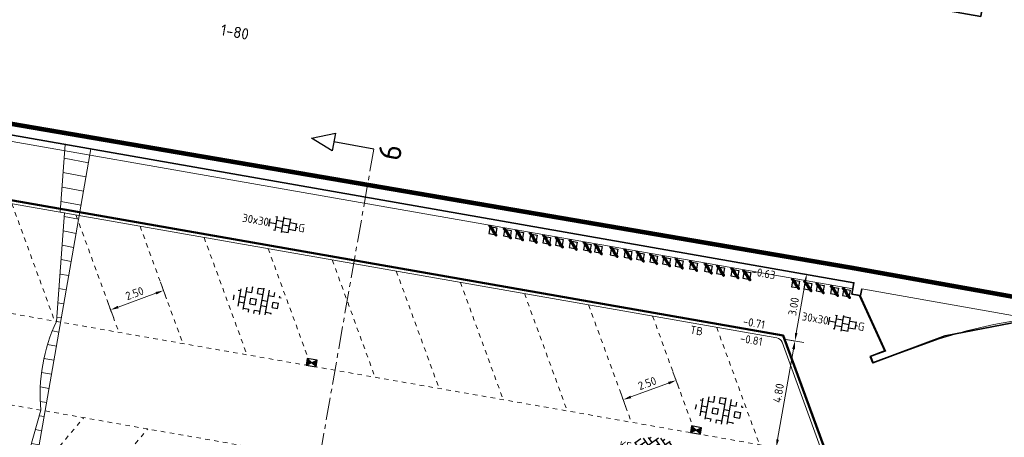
# Model space of a CAD drawing. Header units: metres. Extents: x 2514 to 227642, y 1683 to 852646.
# Tile 360 of 462: x 114002 to 114046, y 426390 to 426409. Entities that reach past the tile are written whole.
import ezdxf
from ezdxf.enums import TextEntityAlignment as Align
from ezdxf.lldxf.tags import DXFTag

# ---------------------------------------------------------------- set-up
doc = ezdxf.new("R2010")
doc.units = ezdxf.units.M
doc.linetypes.add('VW-1-1_STREEP', pattern=[2, 1, -1])
doc.linetypes.add('XX-CENTER', pattern=[8, 5, -1, 1, -1])
doc.layers.get('Defpoints').update_dxf_attribs({"color": 244, "lineweight": 35})
for name, color, linetype, lineweight in [('B-WE-KG-GRENS_PERCEEL-GV', 252, 'KG-PERCEEL', 18), ('B-WE-OG-BEBOUWING-GV', 4, 'Continuous', 35), ('B-WE-OG-BEBOUWING_HUISNUMMER-T25-200', 7, 'Continuous', 25), ('N-WE-IE-MEUBILAIR_WEGMEUBILAIR_FIETS-S', 7, 'Continuous', 25), ('N-WE-KG-GRENS_PERCEEL-G', 150, 'KG-PERCEEL', 35), ('N-WE-KG-WERKGRENS-G', 7, 'XX-CENTER', 35), ('N-WE-RI-HWA_KOLK-S', 150, 'Continuous', 25), ('N-WE-VH-KANTOPSLUITING-T18', 1, 'Continuous', 18), ('N-WE-VH-KANTOPSLUITING_ACHTERKANTBAND-G', 1, 'Continuous', 50), ('N-WE-VH-KANTOPSLUITING_TROTTOIRBAND_130 150-G', 2, 'Continuous', 13), ('N-WE-VH-M', 7, 'Continuous', 18), ('N-WE-VH-NAP-T18', 1, 'Continuous', 18), ('N-WE-VH-VERHARDING_BETONSTRAATSTEEN-S', 1, 'Continuous', 25), ('N-WE-VH-VERHARDING_GRASBETONSTEEN-S', 94, 'Continuous', 25), ('N-WE-VH-VERHARDING_TEGEL-S', 1, 'Continuous', 25), ('N-WE-VH-VERKANTING-G', 252, 'Continuous', 5), ('N-WE-VW-MARKERING_LANGS_STREEP_11_010-G', 7, 'VW-1-1_STREEP', 13), ('X-XX-AL-VERWIJZING-S', 7, 'Continuous', 25), ('X-XX-AL-VERWIJZING_DOORSNEDE-G', 7, 'XX-CENTER', 18)]:
    doc.layers.add(name, color=color, linetype=linetype, lineweight=lineweight)
doc.styles.add('ISO', font='NLCS-ISO.ttf')
doc.styles.add('NLCS-ISO', font='NLCS-ISO.ttf', dxfattribs={"height": 1.8})
doc.styles.add('NLCS-ISO-M200-T18', font='NLCS-ISO.ttf', dxfattribs={"height": 0.36})
doc.styles.add('NLCS-ISO-M200-T25', font='NLCS-ISO.ttf', dxfattribs={"height": 0.5})
doc.styles.get("Standard").update_dxf_attribs({"font": 'romans'})
tags = doc.linetypes.add('KG-PERCEEL', pattern='A,5.5,-2,["P",Standard,S=1.8,R=0,X=-0.5,Y=-0.9],-2,5.5,-2,[5,NLCS.SHX,S=0.75,R=0,X=0,Y=0],-2', length=19).pattern_tags.tags
tags[6] = DXFTag(74, 10)
doc.dimstyles.new('NLCS-M200-T18-PIJL_L2_H1', dxfattribs={"dimscale": 0.2, "dimtxt": 2.5, "dimasz": 1.8, "dimexe": 2, "dimexo": 2, "dimgap": 0.7, "dimtad": 1, "dimzin": 0, "dimdsep": 46, "dimtxsty": 'NLCS-ISO-M200-T18', "dimcen": 0, "dimdle": 2, "dimclrd": 256, "dimclre": 256, "dimclrt": 1, "dimadec": 1, "dimazin": 0, "dimtfac": 1, "dimtdec": 3, "dimtofl": 0, "dimtmove": 0, "dimatfit": 3, "dimfxl": 2, "dimfxlon": 1, "dimtfillclr": 256, "dimtolj": 1, "dimtzin": 0, "dimlwd": -1, "dimlwe": -1, "dimarcsym": 0})

# ---------------------------------------------------------------- blocks, each defined once
blk = doc.blocks.new('SVH-TEGEL_300X300_DUN_HALFST_KL-SO')
for p, q in [((-3.08, 0.75), (-3, 0.75)), ((-3, -0.83), (-3, 0.83)), ((-3, 0), (-1.5, 0)), ((-1.84, 1.5), (-1.5, 1.5)), ((-1.5, -1.6), (-1.5, 1.6)), ((-1.5, 0.75), (0, 0.75)), ((0, -1.78), (0, 1.78)), ((0, 1.5), (1.5, 1.5)), ((0, 0), (1.5, 0)), ((1.5, -1.6), (1.5, 1.6)), ((1.5, 0.75), (3, 0.75)), ((3, -0.83), (3, 0.83)), ((3, 0), (3.39, 0)), ((-3.08, -0.75), (-3, -0.75)), ((-1.84, -1.5), (-1.5, -1.5)), ((-1.5, -0.75), (0, -0.75)), ((0, -1.5), (1.5, -1.5)), ((1.5, -0.75), (3, -0.75))]:
    blk.add_line(p, q)
at = {"style": 'NLCS-ISO'}
blk.add_attdef('FORMAAT', text='', height=1.8, dxfattribs=at).set_placement((-3.18, 0), align=Align.MIDDLE_RIGHT)
blk.add_attdef('KLEUR', text='', height=1.8, dxfattribs=at).set_placement((3.49, 0), align=Align.MIDDLE_LEFT)
at = {"style": 'NLCS-ISO', "flags": 1}
blk.add_attdef('FUNCTIE', text='', height=1.8, dxfattribs=at).set_placement((0.12, -3.58), align=Align.MIDDLE_CENTER)
blk = doc.blocks.new('SIE-WEG_FIETSKLEM_SCHUIN')
at = {"ltscale": 0.001}
for points in [[(0.002, 0.352, 1), (-0.05, 0.3), (0.112, 0.137, 1.003082), (0.125, 0.15), (-0.038, 0.311, -1), (-0.011, 0.34), (0.153, 0.176, 0.996947), (0.164, 0.189)], [(0.189, 0.164, 1.0408), (0.177, 0.151), (0.339, -0.011, -0.998437), (0.312, -0.038), (0.149, 0.125, 0.987872), (0.138, 0.113), (0.301, -0.05, 1), (0.352, 0.001)]]:
    blk.add_hatch(color=256, dxfattribs=at).paths.add_polyline_path(points)
for p, q in [((-0.05, 0.3), (0.112, 0.137)), ((-0.038, 0.311), (0.125, 0.15)), ((-0.011, 0.34), (0.153, 0.176)), ((0, 0.3), (0, 0.273)), ((0, 0.3), (0.029, 0.3)), ((0, 0.25), (0, 0)), ((0, 0), (0.251, 0)), ((0.002, 0.352), (0.165, 0.188)), ((0.054, 0.3), (0.3, 0.3)), ((0.301, -0.05), (0.138, 0.113)), ((0.312, -0.038), (0.15, 0.124)), ((0.339, -0.011), (0.176, 0.152)), ((0.352, 0.001), (0.189, 0.164)), ((0.274, 0), (0.3, 0)), ((0.3, 0.3), (0.3, 0.053)), ((0.3, 0.028), (0.3, 0))]:
    blk.add_line(p, q)
at = {"extrusion": (0, 0, -1)}
for centre, radius, start, end in [((0.024, 0.326), 0.0368, 315, 135), ((0.025, 0.326), 0.0198, 312.9546, 132.9546), ((-0.119, 0.143), 0.00919, 134.3906, 315.6094), ((-0.159, 0.182), 0.00851, 139.0136, 310.9864)]:
    blk.add_arc(centre, radius, start, end, dxfattribs=at)
for centre, radius, start, end in [((0.144, 0.119), 0.00814, 41.901, 223.1199), ((0.183, 0.158), 0.00887, 46.723, 218.6958), ((0.327, -0.025), 0.0361, 225, 45), ((0.326, -0.024), 0.0189, 224.5055, 44.5055)]:
    blk.add_arc(centre, radius, start, end)
blk = doc.blocks.new('N-SRI-KOLK_STRAAT_450X300-SO')
h = blk.add_hatch(color=256)
h.dxf.hatch_style = 1
h.paths.add_polyline_path([(0, 0.75), (-1.125, 1.5), (-1.125, 0)])
h.paths.add_polyline_path([(1.125, 1.5), (0, 0.75), (1.125, 0)])
for p, q in [((-1.125, 0), (1.125, 1.5)), ((1.125, 0), (-1.125, 1.5))]:
    blk.add_line(p, q)
at = {"flags": 128}
blk.add_lwpolyline([(-1.125, 0), (1.125, 0), (1.125, 1.5), (-1.125, 1.5)], close=True, dxfattribs=at)
blk = doc.blocks.new('*D274')
at = {"layer": 'Defpoints', "color": 0, "transparency": 16777216}
for p in [(114035.688, 426394.824), (114036.589, 426394.665), (114034.859, 426390.096)]:
    blk.add_point(p, dxfattribs=at)
at = {"layer": 'N-WE-VH-M', "transparency": 16777216}
for p, q in [((114036.195, 426394.734), (114036.983, 426394.595)), ((114035.819, 426390.292), (114036.527, 426394.31)), ((114035.363, 426390.007), (114036.151, 426389.868))]:
    blk.add_line(p, q, dxfattribs=at)
for points in [[(114036.468, 426394.321), (114036.586, 426394.3), (114036.589, 426394.665)], [(114035.76, 426390.303), (114035.879, 426390.282), (114035.757, 426389.938)]]:
    blk.add_solid(points, dxfattribs=at)
at = {"layer": 'N-WE-VH-M', "color": 1, "transparency": 16777216, "insert": (114035.858, 426392.357), "char_height": 0.36, "attachment_point": 5, "rotation": 80.0136, "style": 'NLCS-ISO-M200-T18'}
blk.add_mtext('\\A1;4.80', dxfattribs=at)
blk = doc.blocks.new('*D276')
at = {"layer": 'Defpoints', "color": 0, "transparency": 16777216}
for p in [(114037.105, 426397.621), (114037.107, 426397.62), (114036.589, 426394.666)]:
    blk.add_point(p, dxfattribs=at)
at = {"layer": 'N-WE-VH-M', "transparency": 16777216}
for p, q in [((114037.105, 426397.621), (114036.711, 426397.69)), ((114036.649, 426395.02), (114037.043, 426397.266)), ((114036.587, 426394.666), (114036.193, 426394.735))]:
    blk.add_line(p, q, dxfattribs=at)
for points in [[(114036.984, 426397.277), (114037.102, 426397.256), (114037.105, 426397.621)], [(114036.59, 426395.031), (114036.708, 426395.01), (114036.587, 426394.666)]]:
    blk.add_solid(points, dxfattribs=at)
at = {"layer": 'N-WE-VH-M', "transparency": 16777216, "insert": (114036.531, 426396.199), "char_height": 0.36, "attachment_point": 5, "rotation": 80.0559, "style": 'NLCS-ISO-M200-T18'}
blk.add_mtext('\\A1;3.00', dxfattribs=at)
blk = doc.blocks.new('*D308')
at = {"layer": 'Defpoints', "color": 0, "ltscale": 0.2, "transparency": 16777216}
for p in [(114029.78, 426397.128), (114027.431, 426396.271), (114031.316, 426392.92)]:
    blk.add_point(p, dxfattribs=at)
at = {"layer": 'N-WE-VH-M', "ltscale": 0.2, "transparency": 16777216}
for p, q in [((114031.179, 426393.295), (114031.453, 426392.544)), ((114029.306, 426392.186), (114030.978, 426392.796)), ((114028.831, 426392.438), (114029.105, 426391.687))]:
    blk.add_line(p, q, dxfattribs=at)
for points in [[(114030.957, 426392.853), (114030.999, 426392.74), (114031.316, 426392.92)], [(114029.285, 426392.242), (114029.326, 426392.129), (114028.968, 426392.062)]]:
    blk.add_solid(points, dxfattribs=at)
at = {"layer": 'N-WE-VH-M', "ltscale": 0.2, "transparency": 16777216, "insert": (114030.032, 426392.792), "char_height": 0.36, "attachment_point": 5, "rotation": 20.0559, "style": 'NLCS-ISO-M200-T18'}
blk.add_mtext('\\A1;2.50', dxfattribs=at)
blk = doc.blocks.new('*D309')
at = {"layer": 'Defpoints', "color": 0, "ltscale": 0.2, "transparency": 16777216}
for p in [(114007.032, 426401.117), (114004.684, 426400.259), (114008.569, 426396.908)]:
    blk.add_point(p, dxfattribs=at)
at = {"layer": 'N-WE-VH-M', "ltscale": 0.2, "transparency": 16777216}
for p, q in [((114008.432, 426397.283), (114008.706, 426396.532)), ((114006.559, 426396.174), (114008.231, 426396.784)), ((114006.083, 426396.426), (114006.358, 426395.675))]:
    blk.add_line(p, q, dxfattribs=at)
for points in [[(114008.21, 426396.841), (114008.251, 426396.728), (114008.569, 426396.908)], [(114006.538, 426396.23), (114006.579, 426396.117), (114006.221, 426396.05)]]:
    blk.add_solid(points, dxfattribs=at)
at = {"layer": 'N-WE-VH-M', "ltscale": 0.2, "transparency": 16777216, "insert": (114007.285, 426396.78), "char_height": 0.36, "attachment_point": 5, "rotation": 20.0559, "style": 'NLCS-ISO-M200-T18'}
blk.add_mtext('\\A1;2.50', dxfattribs=at)
blk = doc.blocks.new('SAL-VERWIJZING_DOORSNEDE_BOVEN-SO')
for p, q in [((-2, 9), (0, 14)), ((0, 14), (2, 9)), ((2, 9), (-2, 9)), ((0, 0), (0, 9))]:
    blk.add_line(p, q)
at = {"lineweight": 50, "style": 'NLCS-ISO'}
blk.add_attdef('...', text='', height=5, dxfattribs=at).set_placement((-0.05, -1.19), align=Align.TOP_CENTER)
blk = doc.blocks.new('SVH-GRASBETONSTEEN_01-SO')
at = {"ltscale": 0.1}
for p, q in [((-3, -2.52), (-3, 2.52)), ((-1.98, 2.79), (-1.75, 2.79)), ((-1.75, 1.54), (-1.75, 2.79)), ((-0.5, 2.79), (0.75, 2.79)), ((-0.5, 1.54), (-0.5, 2.79)), ((0.75, -2.95), (0.75, 2.95)), ((2, -2.78), (2, 2.78)), ((3.25, 1.54), (3.25, 2.43)), ((-5.63, 0.29), (-5.5, 0.29)), ((-5.5, -0.71), (-5.5, 0.29)), ((-4.84, 1.54), (-4.25, 1.54)), ((-4.25, -1.97), (-4.25, 1.97)), ((-4.25, 0.29), (-3, 0.29)), ((-3, 1.54), (-1.75, 1.54)), ((-1.75, 0.29), (-0.5, 0.29)), ((-1.75, -0.96), (-1.75, 0.29)), ((-0.5, 1.54), (0.75, 1.54)), ((-0.5, -0.96), (-0.5, 0.29)), ((0.75, 0.29), (2, 0.29)), ((2, 1.54), (3.25, 1.54)), ((3.25, 0.29), (4.5, 0.29)), ((3.25, -0.96), (3.25, 0.29)), ((4.5, 1.54), (4.5, 1.8)), ((4.5, 1.54), (4.84, 1.54)), ((4.5, -0.96), (4.5, 0.29)), ((-4.25, -0.96), (-3, -0.96)), ((-1.75, -0.96), (-0.5, -0.96)), ((0.75, -0.96), (2, -0.96)), ((3.25, -0.96), (4.5, -0.96)), ((-3, -2.21), (-1.75, -2.21)), ((-1.75, -2.83), (-1.75, -2.21)), ((-0.5, -2.21), (0.75, -2.21)), ((-0.5, -2.96), (-0.5, -2.21)), ((2, -2.21), (3.25, -2.21)), ((3.25, -2.43), (3.25, -2.21))]:
    blk.add_line(p, q, dxfattribs=at)
at = {"style": 'NLCS-ISO', "flags": 1}
blk.add_attdef('FUNCTIE', text='', height=1.8, dxfattribs=at).set_placement((0.12, -3.58), align=Align.MIDDLE_CENTER)
blk = doc.blocks.new('SVH-BSS_KEIFORMAAT_KEPER-SO')
at = {"ltscale": 0.1}
for p, q in [((-2.48, 2.48), (-1.48, 1.48)), ((-2.23, 0.74), (-0.21, 2.76)), ((-2.23, 2.23), (-1.85, 2.61)), ((-0.74, 2.23), (1.48, 0)), ((0.22, 2.75), (1.48, 1.48)), ((0.74, 2.23), (1.2, 2.68)), ((0.74, 0.74), (2.45, 2.45)), ((2.23, 2.23), (4.45, 0)), ((-5.34, 0.88), (-4.45, 0)), ((-5.2, 0.74), (-4.03, 1.91)), ((-5.2, -0.74), (-2.97, 1.48)), ((-4.81, -1.84), (-2.97, 0)), ((-4.56, 1.6), (-4.45, 1.48)), ((-3.71, 0.74), (-1.48, -1.48)), ((-3.6, 2.11), (-1.48, 0)), ((-2.23, -0.74), (0, 1.48)), ((-2.23, -2.23), (0, 0)), ((-0.74, 0.74), (1.48, -1.48)), ((0.74, -0.74), (2.97, 1.48)), ((0.74, -2.23), (2.97, 0)), ((2.23, 0.74), (4.45, -1.48)), ((3.71, 0.74), (4.5, 1.53)), ((3.71, -0.74), (5.25, 0.79)), ((4.22, 1.72), (4.45, 1.48)), ((5.2, 0.74), (5.39, 0.55)), ((-5.73, -0.2), (-4.45, -1.48)), ((-3.89, -2.41), (-2.97, -1.48)), ((-3.71, -0.74), (-1.48, -2.97)), ((-1.59, -3.08), (0, -1.48)), ((-0.74, -0.74), (1.48, -2.97)), ((1.36, -3.09), (2.97, -1.48)), ((2.23, -0.74), (3.84, -2.36)), ((3.71, -2.23), (5.57, -0.37)), ((5.2, -0.74), (5.41, -0.95)), ((-3.71, -2.23), (-3.27, -2.67)), ((-0.74, -2.23), (0.21, -3.18)), ((-0.22, -3.19), (0, -2.97)), ((2.23, -2.23), (2.78, -2.78))]:
    blk.add_line(p, q, dxfattribs=at)
at = {"style": 'NLCS-ISO'}
blk.add_attdef('FORMAAT', text='', height=1.8, dxfattribs=at).set_placement((-5.83, -0.22), align=Align.MIDDLE_RIGHT)
blk.add_attdef('KLEUR', text='', height=1.8, dxfattribs=at).set_placement((5.82, -0.22), align=Align.MIDDLE_LEFT)
at = {"style": 'NLCS-ISO', "flags": 1}
blk.add_attdef('FUNCTIE', text='', height=1.8, dxfattribs=at).set_placement((0.12, -3.58), align=Align.MIDDLE_CENTER)

msp = doc.modelspace()

# ---------------------------------------------------------------- hatches: boundary and pattern name
at = {"layer": 'N-WE-VH-VERKANTING-G', "ltscale": 0.2}
h = msp.add_hatch(dxfattribs=at)
h.set_pattern_fill('ANSI31', color=256, scale=0.2, angle=45)
h.set_pattern_definition([(169.43413, (113684.4596, 426294.458), (-0.1164372, -0.6242334), [])])
edge = h.paths.add_edge_path()
edge.add_arc((114005.134, 426365.36), 6.827, 153.0494, 187.1163, ccw=False)
edge.add_line((113999.048, 426368.455), (113999.416, 426373.341))
edge.add_line((113999.416, 426373.341), (114000.743, 426378.056))
edge.add_arc((114008.203, 426378.782), 7.495, 154.606, 185.5606, ccw=False)
edge.add_line((114001.432, 426381.996), (114001.8, 426386.883))
edge.add_line((114001.8, 426386.883), (114003.128, 426391.598))
edge.add_arc((114010.744, 426392.297), 7.648, 154.9248, 185.2419, ccw=False)
edge.add_line((114003.817, 426395.538), (114004.179, 426400.348))
edge.add_line((114004.179, 426400.348), (114003.982, 426400.382))
edge.add_line((114003.982, 426400.382), (114004.204, 426403.389))
edge.add_line((114004.204, 426403.389), (114005.345, 426403.189))
edge.add_line((114005.345, 426403.189), (113997.368, 426357.606))
edge.add_line((113997.368, 426357.606), (113997.198, 426361.117))
edge.add_line((113997.198, 426361.117), (113997.576, 426362.469))
edge.add_line((113997.576, 426362.469), (113997.773, 426362.434))
edge.add_line((113997.773, 426362.434), (113998.359, 426364.515))
edge.add_line((113998.359, 426364.515), (113998.359, 426364.515))

# ---------------------------------------------------------------- linework, layer by layer
at = {"layer": 'B-WE-KG-GRENS_PERCEEL-GV', "ltscale": 0.2}
for points in [[(114076.936, 426397.734), (114067.377, 426399.39), (114063.629, 426400.064), (114047.814, 426402.861), (114048.897, 426409.034), (114044.95, 426409.726), (114044.835, 426409.069), (113976.291, 426421.086), (113976.379, 426421.591), (113975.877, 426421.679), (113973.517, 426408.214), (113973.943, 426408.139), (113973.988, 426408.395), (114039.162, 426396.983), (114039.121, 426396.747), (114039.502, 426396.68), (114039.554, 426396.976), (114066.807, 426392.166), (114066.145, 426388.392), (114055.369, 426326.967)], [(114039.502, 426396.68), (114040.621, 426394.218), (114039.97, 426393.975), (114040.074, 426393.696), (114041.817, 426394.339), (114042.999, 426394.757), (114044.203, 426395.112), (114045.423, 426395.401), (114046.657, 426395.625)]]:
    msp.add_lwpolyline(points, dxfattribs=at)
at = {"layer": 'B-WE-OG-BEBOUWING-GV'}
msp.add_lwpolyline([(113974.037, 426408.678), (114039.209, 426397.252), (114039.121, 426396.747), (114039.456, 426396.688), (114040.582, 426394.234), (114039.931, 426393.979), (114040.04, 426393.698), (114043.262, 426394.89), (114046.635, 426395.546), (114046.774, 426394.511), (114049.522, 426394.674), (114049.525, 426394.974), (114048.056, 426394.935), (114047.845, 426396.43), (114046.835, 426396.287), (114046.355, 426399.694), (114047.232, 426399.54), (114048.897, 426409.034), (114045.615, 426409.609), (114044.95, 426409.726), (114044.835, 426409.069), (113976.291, 426421.086)], dxfattribs=at)
at = {"layer": 'N-WE-KG-GRENS_PERCEEL-G', "ltscale": 0.2}
for p, q in [((114039.162, 426396.983), (114039.121, 426396.747)), ((114039.121, 426396.747), (114039.502, 426396.68)), ((114039.502, 426396.68), (114039.554, 426396.976))]:
    msp.add_line(p, q, dxfattribs=at)
at = {"layer": 'N-WE-KG-WERKGRENS-G', "ltscale": 0.5, "const_width": 0.2, "flags": 128}
msp.add_lwpolyline([(113539.652, 426425.541), (113533.034, 426426.579), (113512.978, 426310.885), (113509.106, 426305.095), (113507.039, 426292.73), (113504.728, 426279.396), (113497.949, 426267.392), (113491.721, 426263.905), (113496.136, 426256.365), (113502.435, 426260.053, -0.182232), (113509.838, 426261.318, -0.126544), (113516.642, 426258.09), (113523.828, 426262.829), (113521.668, 426266.104), (113525.98, 426265.334), (113539.291, 426339.571), (113541.863, 426353.106), (113543.716, 426365.72), (113550.178, 426401.905), (113551.547, 426409.78), (113574.553, 426405.734), (113573.157, 426397.506), (113607.198, 426391.573), (113606.914, 426389.946), (113619.162, 426387.845), (113613.609, 426356.275), (113601.182, 426358.276), (113600.845, 426356.182), (113597.954, 426356.648), (113593.562, 426350.547), (113574.97, 426354.003), (113574.327, 426350.546), (113615.634, 426343.691), (113593.57, 426263.699, 0.356973), (113596.583, 426256.89), (113595.271, 426248.698), (113599.487, 426248.023), (113601.054, 426254.868), (113602.72, 426255.869), (113636.901, 426249.843), (113711.239, 426237.251), (113711.078, 426236.35), (113716.526, 426235.533), (113716.685, 426236.595), (113718.512, 426236.321), (113734.103, 426277.353), (113735.865, 426278.617), (113776.182, 426271.575), (113774.564, 426262.996), (113804.256, 426258), (113798.274, 426223.759), (113796.469, 426212.743), (113816.717, 426209.189), (113821.532, 426236.979), (113822.449, 426236.82), (113823.388, 426242.034), (113822.132, 426242.26), (113830.108, 426272.94), (113832.685, 426287.571), (113850.983, 426284.543), (113878.799, 426279.99), (113865.198, 426203.132), (113884.246, 426200.097), (113884.458, 426196.374), (113883.446, 426190.397), (113921.214, 426183.978), (113921.482, 426185.328), (113923.778, 426184.872), (113926.223, 426198.093), (113928.449, 426210.745), (113964.907, 426204.42), (113960.406, 426178.602), (113963.561, 426178.134), (113967.734, 426203.401), (113997.515, 426198.193), (113998.702, 426198.006), (113998.957, 426199.616), (114022.375, 426195.633), (114018.261, 426170.621), (114024.177, 426169.647), (114029.085, 426200.395), (114026.448, 426200.718), (114031.499, 426230.088), (114054.44, 426226.248), (114057.477, 426225.696), (114056.841, 426222.197), (114059.961, 426221.626), (114065.65, 426244.354), (114035.59, 426249.218), (114041.184, 426283.399), (114056.073, 426280.709), (114056.721, 426283.698), (114042.185, 426286.164), (114046.915, 426313.16), (114065.34, 426310.078), (114066.402, 426316.804), (114058.916, 426317.879), (114056.3, 426327.344), (114067.79, 426392.772), (114039.145, 426397.909), (113967.805, 426410.127), (113958.58, 426362.909), (114027.859, 426351.392), (114036.556, 426349.826), (114034.317, 426336.794), (114032.043, 426337.194), (114031.497, 426333.947), (114035.343, 426333.283), (114031.409, 426310.162), (113989.982, 426317.452), (113994.21, 426340.55), (114008.87, 426338.023), (114009.525, 426341.433), (113875.208, 426365.513)], format="xyb", dxfattribs=at)
at = {"layer": 'N-WE-VH-KANTOPSLUITING_ACHTERKANTBAND-G', "ltscale": 0.2}
msp.add_lwpolyline([(114042.803, 426388.855), (114038.144, 426389.672, -0.267949), (114037.914, 426389.865), (114036.072, 426394.908), (113973.177, 426405.935), (113974.989, 426400.973)], format="xyb", dxfattribs=at)
at = {"layer": 'N-WE-VH-KANTOPSLUITING_TROTTOIRBAND_130 150-G', "ltscale": 0.2}
msp.add_lwpolyline([(114042.777, 426388.707), (114038.118, 426389.524, -0.267949), (114037.773, 426389.813), (114036.021, 426394.613, 0.267949), (114035.791, 426394.806), (113973.919, 426405.653, 0.57735), (113973.585, 426405.255), (113975.129, 426401.024, -0.57735), (113974.796, 426400.626), (113973.772, 426400.805)], format="xyb", dxfattribs=at)
at = {"layer": 'N-WE-VH-VERKANTING-G', "ltscale": 0.2, "flags": 128}
msp.add_lwpolyline([(113998.359, 426364.515, -0.14975), (113999.048, 426368.455), (113999.416, 426373.341), (114000.743, 426378.056, -0.135892), (114001.432, 426381.996), (114001.8, 426386.883), (114003.128, 426391.598, -0.13306), (114003.817, 426395.538), (114004.179, 426400.348), (114003.982, 426400.382), (114004.204, 426403.389), (114005.345, 426403.189), (113997.368, 426357.606), (113997.198, 426361.117), (113997.576, 426362.469), (113997.773, 426362.434), (113998.359, 426364.515)], format="xyb", close=True, dxfattribs=at)
at = {"layer": 'N-WE-VW-MARKERING_LANGS_STREEP_11_010-G', "ltscale": 0.2}
for p, q in [((114001.841, 426400.758), (114003.741, 426395.551)), ((114037.862, 426389.569), (113975.308, 426400.536)), ((114004.684, 426400.259), (114006.585, 426395.053)), ((114007.527, 426399.761), (114009.428, 426394.554)), ((114010.371, 426399.262), (114012.272, 426394.056)), ((114013.214, 426398.764), (114015.115, 426393.557)), ((114016.058, 426398.265), (114017.958, 426393.059)), ((114018.901, 426397.767), (114020.802, 426392.56)), ((114021.744, 426397.268), (114023.645, 426392.062)), ((114024.588, 426396.77), (114026.489, 426391.563)), ((114027.431, 426396.271), (114029.332, 426391.065)), ((114030.275, 426395.773), (114032.175, 426390.566)), ((114033.118, 426395.274), (114035.019, 426390.068)), ((113997.796, 426382.634), (114005.024, 426391.265)), ((114000.639, 426382.135), (114007.867, 426390.767))]:
    msp.add_line(p, q, dxfattribs=at)
msp.add_lwpolyline([(114039.773, 426385.173), (113985.753, 426394.644)], dxfattribs=at)
at = {"layer": 'X-XX-AL-VERWIJZING_DOORSNEDE-G', "ltscale": 0.2, "flags": 128}
msp.add_lwpolyline([(114017.901, 426403.184), (114010.158, 426359.042)], dxfattribs=at)

# ---------------------------------------------------------------- block references
at = {"layer": 'N-WE-IE-MEUBILAIR_WEGMEUBILAIR_FIETS-S', "rotation": 350.01}
for p in [(114023.013, 426399.443), (114023.657, 426399.329), (114024.195, 426399.235), (114024.806, 426399.127), (114025.402, 426399.022), (114025.962, 426398.923), (114026.572, 426398.816), (114027.202, 426398.705), (114027.69, 426398.619), (114028.386, 426398.497), (114029.005, 426398.388), (114029.554, 426398.291), (114030.147, 426398.186), (114030.714, 426398.087), (114031.278, 426397.987), (114031.914, 426397.876), (114032.571, 426397.76), (114033.116, 426397.664), (114033.751, 426397.552), (114034.281, 426397.459), (114036.443, 426397.078), (114036.988, 426396.982), (114037.534, 426396.886), (114038.169, 426396.774), (114038.699, 426396.681)]:
    msp.add_blockref('SIE-WEG_FIETSKLEM_SCHUIN', p, dxfattribs=at)
at = {"layer": 'N-WE-RI-HWA_KOLK-S', "ltscale": 0.2, "xscale": 0.2, "yscale": 0.2, "zscale": 0.2}
for p, rotation in [((114015.115, 426393.557), 350.0559272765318), ((114032.175, 426390.566), 350.0559272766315)]:
    msp.add_blockref('N-SRI-KOLK_STRAAT_450X300-SO', p, dxfattribs=dict(at, rotation=rotation))
at = {"layer": 'N-WE-VH-VERHARDING_BETONSTRAATSTEEN-S', "xscale": 0.2, "yscale": 0.2, "zscale": 0.2, "rotation": 350.0135621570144}
msp.add_blockref('SVH-BSS_KEIFORMAAT_KEPER-SO', (114030.486, 426389.819), dxfattribs=at).add_auto_attribs({'FORMAAT': 'KF', 'KLEUR': 'RD-Z'})
at = {"layer": 'N-WE-VH-VERHARDING_GRASBETONSTEEN-S', "xscale": 0.2, "yscale": 0.2, "zscale": 0.2, "rotation": 350.06}
for p in [(114012.78, 426396.451), (114033.29, 426391.591)]:
    msp.add_blockref('SVH-GRASBETONSTEEN_01-SO', p, dxfattribs=at)
at = {"layer": 'N-WE-VH-VERHARDING_TEGEL-S', "xscale": 0.2, "yscale": 0.2, "zscale": 0.2, "rotation": 350.0135621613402}
for p in [(114013.868, 426399.827), (114038.702, 426395.454)]:
    msp.add_blockref('SVH-TEGEL_300X300_DUN_HALFST_KL-SO', p, dxfattribs=at).add_auto_attribs({'FORMAAT': '30x30', 'KLEUR': 'G'})
at = {"layer": 'X-XX-AL-VERWIJZING-S', "ltscale": 0.2, "xscale": 0.2, "yscale": 0.2, "zscale": 0.2, "rotation": 80}
msp.add_blockref('SAL-VERWIJZING_DOORSNEDE_BOVEN-SO', (114017.901, 426403.184), dxfattribs=at).add_auto_attribs({'...': '6'})

# ---------------------------------------------------------------- texts
at = {"layer": 'B-WE-OG-BEBOUWING_HUISNUMMER-T25-200', "style": 'NLCS-ISO-M200-T25'}
msp.add_text('1-80', height=0.5, rotation=350, dxfattribs=at).set_placement((114011.736, 426408.379), align=Align.MIDDLE)
at = {"layer": 'N-WE-VH-KANTOPSLUITING-T18', "style": 'NLCS-ISO-M200-T18'}
msp.add_text('TB', height=0.36, rotation=350.05, dxfattribs=at).set_placement((114031.917, 426394.999))
at = {"layer": 'N-WE-VH-NAP-T18', "style": 'ISO'}
for s, p in [('-0.63', (114034.648, 426397.587)), ('-0.71', (114034.258, 426395.377)), ('-0.81', (114034.129, 426394.625))]:
    msp.add_text(s, height=0.36, rotation=350.05, dxfattribs=at).set_placement(p)

# ---------------------------------------------------------------- dimensions: what is measured, and where the dimension line sits
at = {"layer": 'N-WE-VH-M', "ltscale": 0.2}
for p1, p2, picture, middle in [((114004.684, 426400.259), (114007.032, 426401.117), '*D309', (114007.285, 426396.78)), ((114027.431, 426396.271), (114029.78, 426397.128), '*D308', (114030.032, 426392.792))]:
    dim = msp.add_aligned_dim(p1=p1, p2=p2, distance=-4.481, dimstyle='NLCS-M200-T18-PIJL_L2_H1', override={"dimclrt": 256}, dxfattribs=at)
    dim.commit()
    dim.dimension.update_dxf_attribs({"geometry": picture, "text_midpoint": middle})
at = {"layer": 'N-WE-VH-M'}
dim = msp.add_aligned_dim(p1=(114036.589, 426394.666), p2=(114037.107, 426397.62), distance=0.002, dimstyle='NLCS-M200-T18-PIJL_L2_H1', override={"dimclrt": 256}, dxfattribs=at)
dim.commit()
dim.dimension.update_dxf_attribs({"geometry": '*D276', "text_midpoint": (114036.531, 426396.199)})
dim = msp.add_linear_dim(base=(114036.589, 426394.665), p1=(114034.859, 426390.096), p2=(114035.688, 426394.824), angle=80.0136, dimstyle='NLCS-M200-T18-PIJL_L2_H1', override={"dimclrt": 1}, dxfattribs=at)
dim.commit()
dim.dimension.update_dxf_attribs({"geometry": '*D274', "text_midpoint": (114035.858, 426392.357)})

doc.saveas('drawing.dxf')
